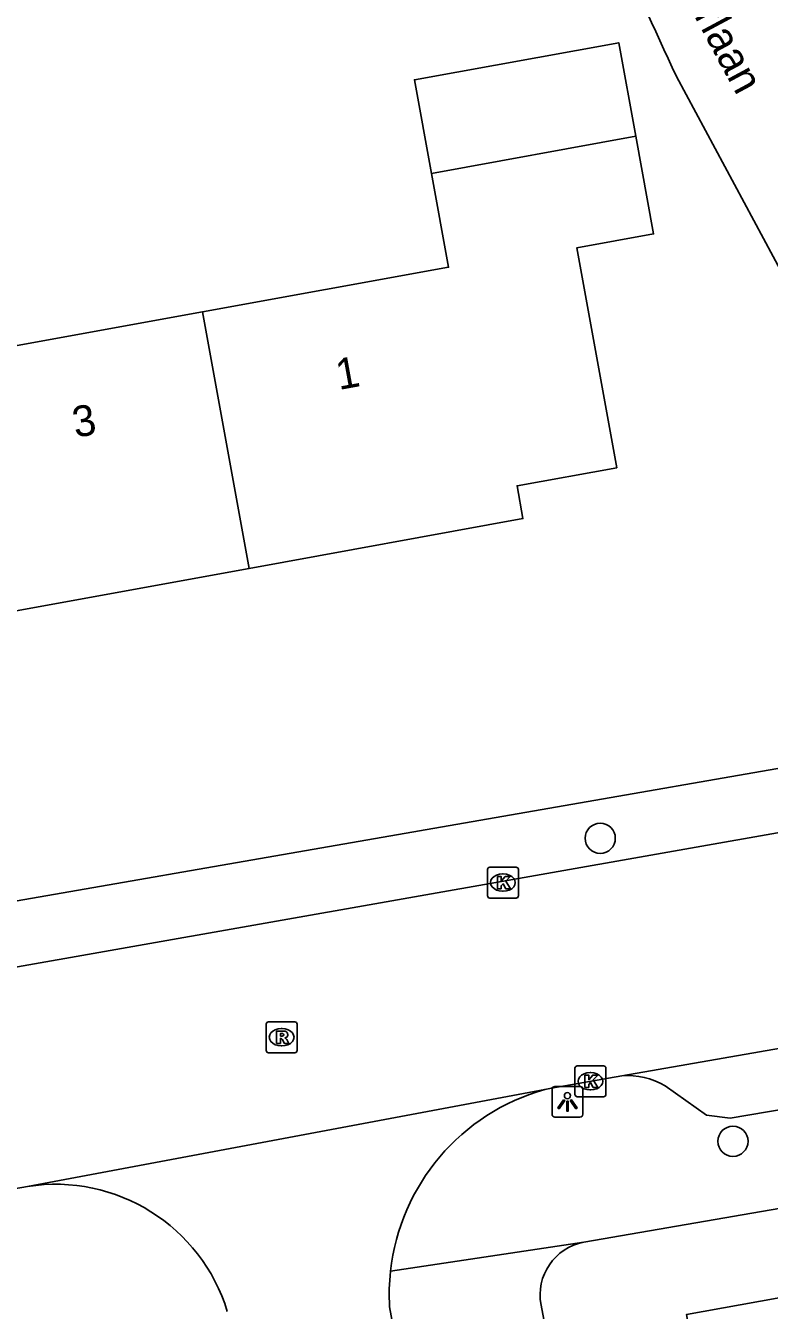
# Model space of a CAD drawing. Extents: x 162880 to 165536, y 384011 to 385179.
# Drawn here: x 163957.33 to 163981.41, y 384688.36 to 384730 of the extents above; entities that cross this region are included whole.
import ezdxf

# ---------------------------------------------------------------- set-up
doc = ezdxf.new("R2010")
doc.units = 0
for name, color, linetype in [('IMGEO_Boom', 7, 'Continuous'), ('IMGEO_Kolk', 7, 'Continuous'), ('IMGEO_Lichtpunt', 7, 'Continuous'), ('IMGEO_Openbare_ruimte_label', 7, 'Continuous'), ('IMGEO_Pand', 7, 'Continuous'), ('IMGEO_Pand_nummerreeks', 7, 'Continuous'), ('IMGEO_Rijbaan_lokaal_gesloten', 7, 'Continuous'), ('IMGEO_Rijbaan_lokaal_open', 7, 'Continuous'), ('IMGEO_Rioolput', 7, 'Continuous'), ('IMGEO_Voetpad_open', 7, 'Continuous')]:
    doc.layers.add(name, color=color, linetype=linetype)

msp = doc.modelspace()

# ---------------------------------------------------------------- linework, layer by layer
at = {"layer": 'IMGEO_Boom'}
for centre in [(163975.934, 384703.662), (163980.233, 384693.841)]:
    msp.add_circle(centre, 0.489, dxfattribs=at)
at = {"layer": 'IMGEO_Kolk'}
for p, q in [((163972.282, 384701.8), (163972.282, 384702.652)), ((163972.357, 384702.726), (163973.209, 384702.726)), ((163972.77, 384702.506), (163972.795, 384702.506)), ((163973.283, 384702.652), (163973.283, 384701.8)), ((163973.209, 384701.726), (163972.357, 384701.726)), ((163972.793, 384701.946), (163972.768, 384701.946)), ((163975.116, 384695.36), (163975.116, 384696.212)), ((163975.191, 384696.286), (163976.043, 384696.286)), ((163976.117, 384696.212), (163976.117, 384695.36)), ((163975.604, 384696.066), (163975.629, 384696.066)), ((163975.627, 384695.506), (163975.602, 384695.506)), ((163976.043, 384695.286), (163975.191, 384695.286))]:
    msp.add_line(p, q, dxfattribs=at)
for points in [[(163972.282, 384701.8), (163972.282, 384702.652)], [(163972.357, 384702.726), (163973.209, 384702.726)], [(163972.603, 384702.426), (163972.726, 384702.426), (163972.726, 384702.275), (163972.856, 384702.426), (163973.02, 384702.426), (163972.874, 384702.275), (163973.027, 384702.026), (163972.875, 384702.026), (163972.79, 384702.19), (163972.726, 384702.123), (163972.726, 384702.026), (163972.603, 384702.026), (163972.603, 384702.426)], [(163973.283, 384702.652), (163973.283, 384701.8)], [(163973.209, 384701.726), (163972.357, 384701.726)], [(163975.116, 384695.36), (163975.116, 384696.212)], [(163975.191, 384696.286), (163976.043, 384696.286)], [(163976.117, 384696.212), (163976.117, 384695.36)], [(163975.437, 384695.986), (163975.56, 384695.986), (163975.56, 384695.835), (163975.69, 384695.986), (163975.854, 384695.986), (163975.708, 384695.835), (163975.861, 384695.586), (163975.709, 384695.586), (163975.624, 384695.75), (163975.56, 384695.683), (163975.56, 384695.586), (163975.437, 384695.586), (163975.437, 384695.986)], [(163976.043, 384695.286), (163975.191, 384695.286)]]:
    msp.add_lwpolyline(points, dxfattribs=at)
for centre, start, end in [((163972.359, 384702.65), 91.552, 178.448), ((163972.359, 384702.65), 91.552, 178.448), ((163973.207, 384702.65), 1.552, 88.448), ((163973.207, 384702.65), 1.552, 88.448), ((163972.359, 384701.802), 181.552, 268.448), ((163972.359, 384701.802), 181.552, 268.448), ((163973.207, 384701.802), 271.552, 358.448), ((163973.207, 384701.802), 271.552, 358.448), ((163975.193, 384696.21), 91.552, 178.448), ((163975.193, 384696.21), 91.552, 178.448), ((163976.041, 384696.21), 1.552, 88.448), ((163976.041, 384696.21), 1.552, 88.448), ((163975.193, 384695.362), 181.552, 268.448), ((163975.193, 384695.362), 181.552, 268.448), ((163976.041, 384695.362), 271.552, 358.448), ((163976.041, 384695.362), 271.552, 358.448)]:
    msp.add_arc(centre, 0.0765, start, end, dxfattribs=at)
for centre, major_axis, ratio, start_param, end_param in [((163972.769, 384702.226), (-0.387, 0.002), 0.722429, 4.712389, 7.853982), ((163972.794, 384702.226), (-0.39, 0.002), 0.717154, 1.570796, 4.712389), ((163975.603, 384695.786), (-0.387, 0.002), 0.722429, 4.712389, 7.853982), ((163975.628, 384695.786), (-0.39, 0.002), 0.717154, 1.570796, 4.712389)]:
    msp.add_ellipse(centre, major_axis=major_axis, ratio=ratio, start_param=start_param, end_param=end_param, dxfattribs=at)
at = {"layer": 'IMGEO_Lichtpunt'}
for p, q in [((163974.375, 384695.524), (163974.375, 384694.717)), ((163974.375, 384695.524), (163974.375, 384694.717)), ((163975.277, 384695.619), (163974.469, 384695.619)), ((163975.277, 384695.619), (163974.469, 384695.619)), ((163975.371, 384694.717), (163975.371, 384695.524)), ((163975.371, 384694.717), (163975.371, 384695.524)), ((163974.469, 384694.623), (163975.277, 384694.623)), ((163974.469, 384694.623), (163975.277, 384694.623))]:
    msp.add_line(p, q, dxfattribs=at)
for points in [[(163974.749, 384695.188), (163974.788, 384695.16), (163974.6, 384694.898), (163974.562, 384694.925), (163974.749, 384695.188)], [(163974.851, 384695.14), (163974.898, 384695.14), (163974.898, 384694.818), (163974.851, 384694.818), (163974.851, 384695.14)], [(163974.961, 384695.16), (163974.999, 384695.187), (163975.186, 384694.925), (163975.147, 384694.897), (163974.961, 384695.16)]]:
    msp.add_lwpolyline(points, dxfattribs=at)
msp.add_circle((163974.874, 384695.322), 0.0994, dxfattribs=at)
for centre, start, end in [((163974.469, 384695.524), 90, 180), ((163974.469, 384695.524), 90, 180), ((163975.277, 384695.524), 0, 90), ((163975.277, 384695.524), 0, 90), ((163974.469, 384694.717), 180, 270), ((163974.469, 384694.717), 180, 270), ((163975.277, 384694.717), 270, 0), ((163975.277, 384694.717), 270, 360)]:
    msp.add_arc(centre, 0.0946, start, end, dxfattribs=at)
at = {"layer": 'IMGEO_Pand'}
for points in [[(163977.085, 384726.414), (163976.533, 384729.448), (163969.918, 384728.246), (163970.47, 384725.208)], [(163964.568, 384712.411), (163973.433, 384714.022), (163973.24, 384715.086), (163976.468, 384715.672), (163975.174, 384722.797), (163977.66, 384723.249), (163977.085, 384726.414)], [(163970.47, 384725.208), (163977.085, 384726.414)], [(163970.47, 384725.208), (163971.022, 384722.17), (163963.059, 384720.723)], [(163963.059, 384720.723), (163954.189, 384719.111), (163955.7, 384710.8), (163964.568, 384712.411)], [(163964.568, 384712.411), (163963.059, 384720.723)], [(163977.423, 384681.46), (163976.982, 384683.831), (163979.464, 384684.293), (163978.731, 384688.231), (163986.996, 384689.719), (163987.87, 384684.755), (163988.124, 384683.39)]]:
    msp.add_lwpolyline(points, dxfattribs=at)
at = {"layer": 'IMGEO_Rijbaan_lokaal_gesloten'}
for points in [[(163920.933, 384693.119), (163986.876, 384704.755)], [(163976.632, 384695.961), (163995.143, 384699.195), (163997.389, 384699.611)], [(163974.141, 384695.52), (163974.356, 384695.564), (163976.632, 384695.961)], [(163957.391, 384692.377), (163974.141, 384695.52)], [(163953.722, 384691.743), (163957.391, 384692.377)]]:
    msp.add_lwpolyline(points, dxfattribs=at)
at = {"layer": 'IMGEO_Rijbaan_lokaal_open'}
for points in [[(163978.403, 384728.357), (163981.846, 384721.938)], [(163969.111, 384688.48), (163969.833, 384684.549)]]:
    msp.add_lwpolyline(points, dxfattribs=at)
for centre, radius, start, end in [((164041.082, 384758.332), 69.477, 197.11806, 205.55875), ((163976.002, 384688.873), 6.902, 105.6427, 173.7305), ((163958.296, 384686.637), 5.811, 16.8552, 98.959), ((163975.967, 384688.875), 6.867, 173.7098, 183.2938)]:
    msp.add_arc(centre, radius, start, end, dxfattribs=at)
at = {"layer": 'IMGEO_Rioolput'}
for p, q in [((163965.117, 384696.787), (163965.117, 384697.639)), ((163965.192, 384697.713), (163966.044, 384697.713)), ((163965.605, 384697.493), (163965.63, 384697.493)), ((163966.118, 384697.639), (163966.118, 384696.787)), ((163966.044, 384696.713), (163965.192, 384696.713)), ((163965.628, 384696.933), (163965.603, 384696.933))]:
    msp.add_line(p, q, dxfattribs=at)
for points in [[(163965.117, 384696.787), (163965.117, 384697.639)], [(163965.192, 384697.713), (163966.044, 384697.713)], [(163965.706, 384697.411), (163965.454, 384697.413), (163965.454, 384697.013)], [(163966.118, 384697.639), (163966.118, 384696.787)], [(163965.454, 384697.013), (163965.578, 384697.013), (163965.578, 384697.175), (163965.589, 384697.175)], [(163965.632, 384697.332), (163965.578, 384697.332), (163965.578, 384697.251)], [(163965.578, 384697.251), (163965.63, 384697.251)], [(163965.636, 384697.146), (163965.707, 384697.013), (163965.847, 384697.013), (163965.782, 384697.139)], [(163966.044, 384696.713), (163965.192, 384696.713)]]:
    msp.add_lwpolyline(points, dxfattribs=at)
for centre, radius, start, end in [((163965.194, 384697.637), 0.0765, 91.552, 178.448), ((163965.194, 384697.637), 0.0765, 91.552, 178.448), ((163965.705, 384697.301), 0.109, 350.3612, 89.416), ((163966.042, 384697.637), 0.0765, 1.552, 88.448), ((163966.042, 384697.637), 0.0765, 1.552, 88.448), ((163965.588, 384697.122), 0.0533, 26.0293, 88.6989), ((163965.614, 384697.44), 0.19, 274.7715, 282.9687), ((163965.638, 384697.236), 0.0964, 77.0061, 93.1865), ((163965.652, 384697.293), 0.0378, 276.6634, 79.6772), ((163965.703, 384697.301), 0.112, 277.5842, 350.9817), ((163965.687, 384697.086), 0.108, 29.5134, 73.7905), ((163965.194, 384696.789), 0.0765, 181.552, 268.448), ((163965.194, 384696.789), 0.0765, 181.552, 268.448), ((163966.042, 384696.789), 0.0765, 271.552, 358.448), ((163966.042, 384696.789), 0.0765, 271.552, 358.448)]:
    msp.add_arc(centre, radius, start, end, dxfattribs=at)
for centre, major_axis, ratio, start_param, end_param in [((163965.604, 384697.213), (-0.387, 0.002), 0.722429, 4.712389, 7.853982), ((163965.629, 384697.213), (-0.39, 0.002), 0.717154, 1.570796, 4.712389)]:
    msp.add_ellipse(centre, major_axis=major_axis, ratio=ratio, start_param=start_param, end_param=end_param, dxfattribs=at)
at = {"layer": 'IMGEO_Voetpad_open'}
for points in [[(163986.591, 384706.78), (163920.553, 384695.282)], [(163994.552, 384697.035), (163993.126, 384696.791), (163980.141, 384694.592), (163979.381, 384694.691), (163978.035, 384695.636)], [(163975.405, 384690.573), (163994.473, 384693.862)], [(163969.141, 384689.627), (163975.405, 384690.573)], [(163983.521, 384637.552), (163974.017, 384688.533)]]:
    msp.add_lwpolyline(points, dxfattribs=at)
for centre, radius, start, end in [((163976.83, 384693.627), 2.343, 59.0578, 94.8576), ((163975.733, 384688.858), 1.746, 100.8223, 190.7156)]:
    msp.add_arc(centre, radius, start, end, dxfattribs=at)

# ---------------------------------------------------------------- texts
at = {"layer": 'IMGEO_Openbare_ruimte_label'}
msp.add_text('Citroenvlinderlaan', height=1, rotation=298.2814, dxfattribs=at).set_placement((163975.268, 384737.196))
at = {"layer": 'IMGEO_Pand_nummerreeks'}
for s, rotation, p in [('1', 10.3075, (163967.469, 384718.19)), ('3', 10.294, (163958.939, 384716.64))]:
    msp.add_text(s, height=1, rotation=rotation, dxfattribs=at).set_placement(p)

doc.saveas('drawing.dxf')
